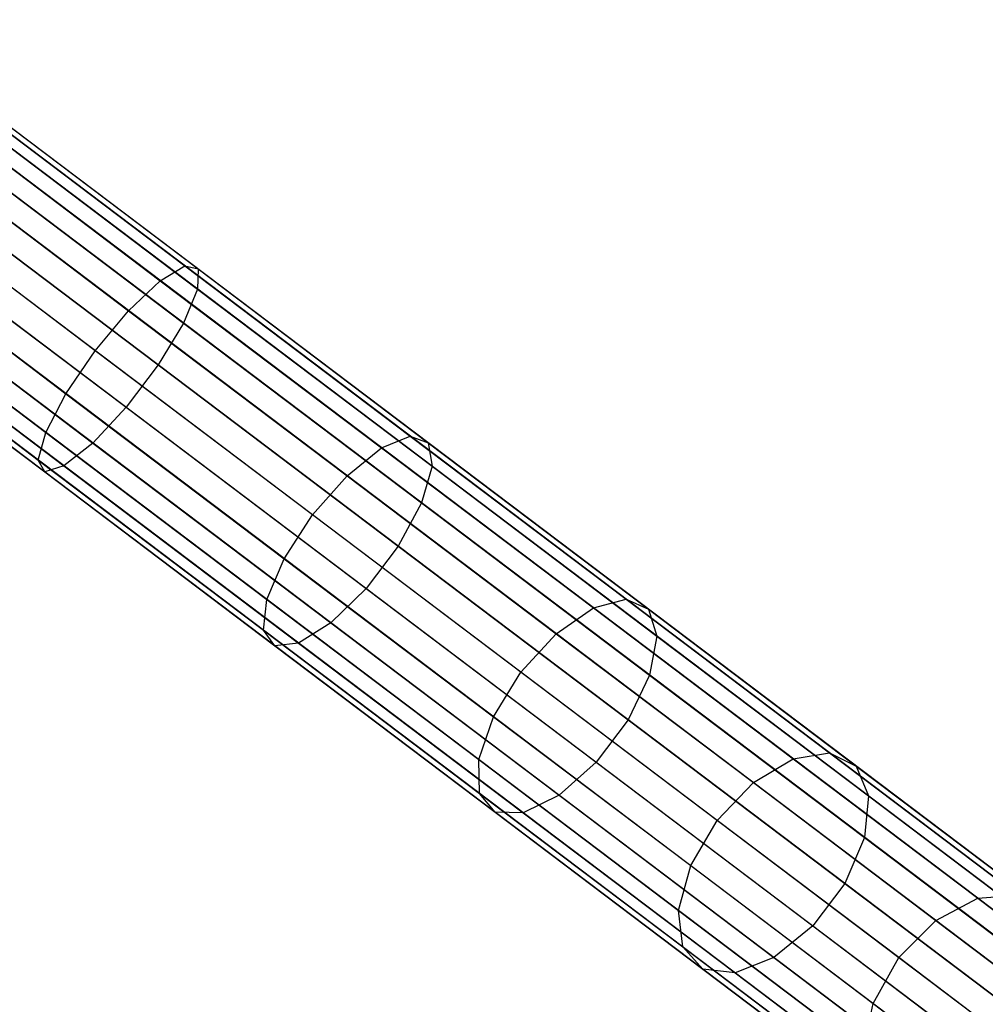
# Model space of a CAD drawing. Extents: x -102 to 102, y -101 to 102.
# Tile 328 of 481: x 67 to 75, y -56 to -49. Entities that reach past the tile are written whole.
import ezdxf

# ---------------------------------------------------------------- set-up
doc = ezdxf.new("R2010")
doc.units = 0
doc.header["$LTSCALE"] = 25.4
doc.layers.get('0').update_dxf_attribs({"linetype": 'CONTINUOUS'})

# ---------------------------------------------------------------- blocks, each defined once
blk = doc.blocks.new('NL2500011659_STL')
at = {"color": 0}
for p, q in [((80.2198, -59.623, -28.8485), (65.7111, -48.6666, -288.8484)), ((80.2198, -59.623, -28.8485), (65.7111, -48.6666, -288.8484)), ((80.6318, -59.6736, -28.8736), (66.123, -48.7171, -288.8736)), ((80.6318, -59.6736, -28.8736), (66.123, -48.7171, -288.8736)), ((79.8225, -59.7446, -28.8314), (65.3138, -48.7881, -288.8314)), ((79.8225, -59.7446, -28.8314), (65.3138, -48.7881, -288.8314)), ((80.9872, -59.8875, -28.9024), (66.4784, -48.931, -288.9024)), ((80.9872, -59.8875, -28.9024), (66.4784, -48.931, -288.9024)), ((79.5085, -60.0172, -28.8254), (64.9998, -49.0607, -288.8254)), ((79.5085, -60.0172, -28.8254), (64.9998, -49.0607, -288.8254)), ((66.7935, -49.2235, -7.9441), (68.6055, -50.5918, -8.3474)), ((66.7935, -49.2235, -7.9441), (68.6055, -50.5918, -8.3474)), ((66.8583, -49.2179, -7.5334), (68.7084, -50.615, -7.9451)), ((66.8583, -49.2179, -7.5334), (68.7084, -50.615, -7.9451)), ((81.2246, -60.2278, -28.93), (66.7158, -49.2713, -288.93)), ((81.2246, -60.2278, -28.93), (66.7158, -49.2713, -288.93)), ((66.6346, -49.364, -8.3017), (68.4135, -50.7073, -8.6976)), ((66.6346, -49.364, -8.3017), (68.4135, -50.7073, -8.6976)), ((66.8178, -49.3483, -7.1406), (68.7042, -50.7729, -7.5605)), ((66.8178, -49.3483, -7.1406), (68.7042, -50.7729, -7.5605)), ((79.3323, -60.3937, -28.8314), (64.8235, -49.4372, -288.8314)), ((79.3323, -60.3937, -28.8314), (64.8235, -49.4372, -288.8314)), ((66.4091, -49.6152, -8.5444), (68.1655, -50.9416, -8.9354)), ((66.4091, -49.6152, -8.5444), (68.1655, -50.9416, -8.9354)), ((66.6789, -49.5921, -6.8337), (68.5938, -51.0382, -7.2599)), ((66.6789, -49.5921, -6.8337), (68.5938, -51.0382, -7.2599)), ((81.3029, -60.6356, -28.9515), (66.7942, -49.6791, -288.9516)), ((81.3029, -60.6356, -28.9515), (66.7942, -49.6791, -288.9516)), ((79.3241, -60.8091, -28.8485), (64.8154, -49.8526, -288.8484)), ((79.3241, -60.8091, -28.8485), (64.8154, -49.8526, -288.8484)), ((67.9044, -51.2541, -9.0195), (66.1559, -49.9337, -8.6303)), ((67.9044, -51.2541, -9.0195), (66.1559, -49.9337, -8.6303)), ((66.4658, -49.9072, -6.6657), (68.3962, -51.365, -7.0954)), ((66.4658, -49.9072, -6.6657), (68.3962, -51.365, -7.0954)), ((81.2086, -61.0405, -28.9634), (66.6999, -50.084, -288.9633)), ((81.2086, -61.0405, -28.9634), (66.6999, -50.084, -288.9633)), ((79.4855, -61.1915, -28.8736), (64.9768, -50.235, -288.8736)), ((79.4855, -61.1915, -28.8736), (64.9768, -50.235, -288.8736)), ((66.2152, -50.239, -6.6657), (68.1457, -51.6968, -7.0954)), ((66.2152, -50.239, -6.6657), (68.1457, -51.6968, -7.0954)), ((81.1007, -61.2195, -28.9649), (66.592, -50.263, -288.9649)), ((81.1007, -61.2195, -28.9649), (66.592, -50.263, -288.9649)), ((65.9189, -50.2644, -8.5444), (67.6753, -51.5908, -8.9354)), ((65.9189, -50.2644, -8.5444), (67.6753, -51.5908, -8.9354)), ((80.958, -61.3723, -28.9634), (66.4493, -50.4158, -288.9633)), ((80.958, -61.3723, -28.9634), (66.4493, -50.4158, -288.9633)), ((79.7885, -61.4748, -28.9024), (65.2798, -50.5183, -288.9024)), ((79.7885, -61.4748, -28.9024), (65.2798, -50.5183, -288.9024)), ((65.7389, -50.5501, -8.3017), (67.5178, -51.8934, -8.6976)), ((65.7389, -50.5501, -8.3017), (67.5178, -51.8934, -8.6976)), ((65.9705, -50.5303, -6.8337), (67.8854, -51.9763, -7.2599)), ((65.9705, -50.5303, -6.8337), (67.8854, -51.9763, -7.2599)), ((80.5944, -61.5738, -28.9515), (66.0857, -50.6173, -288.9516)), ((80.5944, -61.5738, -28.9515), (66.0857, -50.6173, -288.9516)), ((68.4135, -50.7073, -8.6976), (68.6055, -50.5918, -8.3474)), ((68.4135, -50.7073, -8.6976), (68.6055, -50.5918, -8.3474)), ((68.6055, -50.5918, -8.3474), (70.3675, -51.9224, -9.0134)), ((68.6055, -50.5918, -8.3474), (70.3675, -51.9224, -9.0134)), ((68.6055, -50.5918, -8.3474), (68.7084, -50.615, -7.9451)), ((68.6055, -50.5918, -8.3474), (68.7084, -50.615, -7.9451)), ((68.7084, -50.615, -7.9451), (68.7042, -50.7729, -7.5605)), ((68.7084, -50.615, -7.9451), (68.7042, -50.7729, -7.5605)), ((68.7084, -50.615, -7.9451), (70.5073, -51.9735, -8.6251)), ((68.7084, -50.615, -7.9451), (70.5073, -51.9735, -8.6251)), ((80.1808, -61.61, -28.93), (65.672, -50.6535, -288.93)), ((80.1808, -61.61, -28.93), (65.672, -50.6535, -288.93)), ((68.1655, -50.9416, -8.9354), (68.4135, -50.7073, -8.6976)), ((68.1655, -50.9416, -8.9354), (68.4135, -50.7073, -8.6976)), ((68.4135, -50.7073, -8.6976), (70.1433, -52.0136, -9.3515)), ((68.4135, -50.7073, -8.6976), (70.1433, -52.0136, -9.3515)), ((65.6472, -50.7414, -7.9441), (67.4593, -52.1097, -8.3474)), ((65.6472, -50.7414, -7.9441), (67.4593, -52.1097, -8.3474)), ((65.774, -50.7305, -7.1406), (67.6604, -52.1551, -7.5605)), ((65.774, -50.7305, -7.1406), (67.6604, -52.1551, -7.5605)), ((68.7042, -50.7729, -7.5605), (68.5938, -51.0382, -7.2599)), ((68.7042, -50.7729, -7.5605), (68.5938, -51.0382, -7.2599)), ((68.7042, -50.7729, -7.5605), (70.5386, -52.1582, -8.2538)), ((68.7042, -50.7729, -7.5605), (70.5386, -52.1582, -8.2538)), ((65.6596, -50.8052, -7.5334), (67.5097, -52.2023, -7.9451)), ((65.6596, -50.8052, -7.5334), (67.5097, -52.2023, -7.9451)), ((67.9044, -51.2541, -9.0195), (68.1655, -50.9416, -8.9354)), ((67.9044, -51.2541, -9.0195), (68.1655, -50.9416, -8.9354)), ((68.1655, -50.9416, -8.9354), (69.8734, -52.2313, -9.5809)), ((68.1655, -50.9416, -8.9354), (69.8734, -52.2313, -9.5809)), ((68.5938, -51.0382, -7.2599), (68.3962, -51.365, -7.0954)), ((68.5938, -51.0382, -7.2599), (68.3962, -51.365, -7.0954)), ((68.5938, -51.0382, -7.2599), (70.4558, -52.4443, -7.9637)), ((68.5938, -51.0382, -7.2599), (70.4558, -52.4443, -7.9637)), ((67.6753, -51.5908, -8.9354), (67.9044, -51.2541, -9.0195)), ((67.6753, -51.5908, -8.9354), (67.9044, -51.2541, -9.0195)), ((69.6045, -52.538, -9.6621), (67.9044, -51.2541, -9.0195)), ((69.6045, -52.538, -9.6621), (67.9044, -51.2541, -9.0195)), ((68.3962, -51.365, -7.0954), (68.1457, -51.6968, -7.0954)), ((68.3962, -51.365, -7.0954), (68.1457, -51.6968, -7.0954)), ((68.3962, -51.365, -7.0954), (70.2734, -52.7826, -7.805)), ((68.3962, -51.365, -7.0954), (70.2734, -52.7826, -7.805)), ((67.5178, -51.8934, -8.6976), (67.6753, -51.5908, -8.9354)), ((67.5178, -51.8934, -8.6976), (67.6753, -51.5908, -8.9354)), ((67.6753, -51.5908, -8.9354), (69.3831, -52.8805, -9.5809)), ((67.6753, -51.5908, -8.9354), (69.3831, -52.8805, -9.5809)), ((68.1457, -51.6968, -7.0954), (67.8854, -51.9763, -7.2599)), ((68.1457, -51.6968, -7.0954), (67.8854, -51.9763, -7.2599)), ((68.1457, -51.6968, -7.0954), (70.0228, -53.1144, -7.805)), ((68.1457, -51.6968, -7.0954), (70.0228, -53.1144, -7.805)), ((67.4593, -52.1097, -8.3474), (67.5178, -51.8934, -8.6976)), ((67.4593, -52.1097, -8.3474), (67.5178, -51.8934, -8.6976)), ((67.5178, -51.8934, -8.6976), (69.2476, -53.1997, -9.3515)), ((67.5178, -51.8934, -8.6976), (69.2476, -53.1997, -9.3515)), ((70.1433, -52.0136, -9.3515), (70.3675, -51.9224, -9.0134)), ((70.1433, -52.0136, -9.3515), (70.3675, -51.9224, -9.0134)), ((70.3675, -51.9224, -9.0134), (72.0553, -53.1969, -9.933)), ((70.3675, -51.9224, -9.0134), (72.0553, -53.1969, -9.933)), ((70.3675, -51.9224, -9.0134), (70.5073, -51.9735, -8.6251)), ((70.3675, -51.9224, -9.0134), (70.5073, -51.9735, -8.6251)), ((67.8854, -51.9763, -7.2599), (67.6604, -52.1551, -7.5605)), ((67.8854, -51.9763, -7.2599), (67.6604, -52.1551, -7.5605)), ((67.8854, -51.9763, -7.2599), (69.7474, -53.3824, -7.9637)), ((67.8854, -51.9763, -7.2599), (69.7474, -53.3824, -7.9637)), ((69.8734, -52.2313, -9.5809), (70.1433, -52.0136, -9.3515)), ((69.8734, -52.2313, -9.5809), (70.1433, -52.0136, -9.3515)), ((70.1433, -52.0136, -9.3515), (71.8001, -53.2648, -10.2542)), ((70.1433, -52.0136, -9.3515), (71.8001, -53.2648, -10.2542)), ((70.5073, -51.9735, -8.6251), (72.2305, -53.2748, -9.564)), ((70.5073, -51.9735, -8.6251), (72.2305, -53.2748, -9.564)), ((70.5073, -51.9735, -8.6251), (70.5386, -52.1582, -8.2538)), ((70.5073, -51.9735, -8.6251), (70.5386, -52.1582, -8.2538)), ((67.5097, -52.2023, -7.9451), (67.4593, -52.1097, -8.3474)), ((67.4593, -52.1097, -8.3474), (69.2212, -53.4403, -9.0134)), ((67.4593, -52.1097, -8.3474), (69.2212, -53.4403, -9.0134)), ((67.5097, -52.2023, -7.9451), (67.4593, -52.1097, -8.3474)), ((67.6604, -52.1551, -7.5605), (67.5097, -52.2023, -7.9451)), ((67.6604, -52.1551, -7.5605), (67.5097, -52.2023, -7.9451)), ((67.6604, -52.1551, -7.5605), (69.4948, -53.5404, -8.2538)), ((67.6604, -52.1551, -7.5605), (69.4948, -53.5404, -8.2538)), ((70.5386, -52.1582, -8.2538), (70.4558, -52.4443, -7.9637)), ((70.5386, -52.1582, -8.2538), (70.4558, -52.4443, -7.9637)), ((70.5386, -52.1582, -8.2538), (72.2957, -53.485, -9.2112)), ((70.5386, -52.1582, -8.2538), (72.2957, -53.485, -9.2112)), ((67.5097, -52.2023, -7.9451), (69.3087, -53.5608, -8.6251)), ((67.5097, -52.2023, -7.9451), (69.3087, -53.5608, -8.6251)), ((69.6045, -52.538, -9.6621), (69.8734, -52.2313, -9.5809)), ((69.6045, -52.538, -9.6621), (69.8734, -52.2313, -9.5809)), ((69.8734, -52.2313, -9.5809), (71.5093, -53.4667, -10.4723)), ((69.8734, -52.2313, -9.5809), (71.5093, -53.4667, -10.4723)), ((70.4558, -52.4443, -7.9637), (70.2734, -52.7826, -7.805)), ((70.4558, -52.4443, -7.9637), (70.2734, -52.7826, -7.805)), ((70.4558, -52.4443, -7.9637), (72.2394, -53.7912, -8.9355)), ((70.4558, -52.4443, -7.9637), (72.2394, -53.7912, -8.9355)), ((69.3831, -52.8805, -9.5809), (69.6045, -52.538, -9.6621)), ((69.3831, -52.8805, -9.5809), (69.6045, -52.538, -9.6621)), ((71.233, -53.7678, -10.5494), (69.6045, -52.538, -9.6621)), ((71.233, -53.7678, -10.5494), (69.6045, -52.538, -9.6621)), ((70.2734, -52.7826, -7.805), (70.0228, -53.1144, -7.805)), ((70.2734, -52.7826, -7.805), (70.0228, -53.1144, -7.805)), ((70.2734, -52.7826, -7.805), (72.0715, -54.1404, -8.7846)), ((70.2734, -52.7826, -7.805), (72.0715, -54.1404, -8.7846)), ((69.2476, -53.1997, -9.3515), (69.3831, -52.8805, -9.5809)), ((69.2476, -53.1997, -9.3515), (69.3831, -52.8805, -9.5809)), ((69.3831, -52.8805, -9.5809), (71.0191, -54.1159, -10.4723)), ((69.3831, -52.8805, -9.5809), (71.0191, -54.1159, -10.4723)), ((70.0228, -53.1144, -7.805), (69.7474, -53.3824, -7.9637)), ((70.0228, -53.1144, -7.805), (69.7474, -53.3824, -7.9637)), ((70.0228, -53.1144, -7.805), (71.8209, -54.4722, -8.7846)), ((70.0228, -53.1144, -7.805), (71.8209, -54.4722, -8.7846)), ((69.2212, -53.4403, -9.0134), (69.2476, -53.1997, -9.3515)), ((69.2212, -53.4403, -9.0134), (69.2476, -53.1997, -9.3515)), ((69.2476, -53.1997, -9.3515), (70.9044, -54.4509, -10.2542)), ((69.2476, -53.1997, -9.3515), (70.9044, -54.4509, -10.2542)), ((71.5093, -53.4667, -10.4723), (71.8001, -53.2648, -10.2542)), ((71.5093, -53.4667, -10.4723), (71.8001, -53.2648, -10.2542)), ((71.8001, -53.2648, -10.2542), (72.0553, -53.1969, -9.933)), ((71.8001, -53.2648, -10.2542), (72.0553, -53.1969, -9.933)), ((71.8001, -53.2648, -10.2542), (73.3614, -54.4438, -11.3936)), ((71.8001, -53.2648, -10.2542), (73.3614, -54.4438, -11.3936)), ((72.0553, -53.1969, -9.933), (73.6456, -54.3979, -11.0935)), ((72.0553, -53.1969, -9.933), (73.6456, -54.3979, -11.0935)), ((72.0553, -53.1969, -9.933), (72.2305, -53.2748, -9.564)), ((72.0553, -53.1969, -9.933), (72.2305, -53.2748, -9.564)), ((72.2305, -53.2748, -9.564), (73.8543, -54.501, -10.749)), ((72.2305, -53.2748, -9.564), (73.8543, -54.501, -10.749)), ((72.2305, -53.2748, -9.564), (72.2957, -53.485, -9.2112)), ((72.2305, -53.2748, -9.564), (72.2957, -53.485, -9.2112)), ((69.7474, -53.3824, -7.9637), (69.4948, -53.5404, -8.2538)), ((69.7474, -53.3824, -7.9637), (69.4948, -53.5404, -8.2538)), ((69.7474, -53.3824, -7.9637), (71.531, -54.7293, -8.9355)), ((69.7474, -53.3824, -7.9637), (71.531, -54.7293, -8.9355)), ((69.3087, -53.5608, -8.6251), (69.2212, -53.4403, -9.0134)), ((69.2212, -53.4403, -9.0134), (70.909, -54.7148, -9.933)), ((69.2212, -53.4403, -9.0134), (70.909, -54.7148, -9.933)), ((69.3087, -53.5608, -8.6251), (69.2212, -53.4403, -9.0134)), ((71.233, -53.7678, -10.5494), (71.5093, -53.4667, -10.4723)), ((71.233, -53.7678, -10.5494), (71.5093, -53.4667, -10.4723)), ((71.5093, -53.4667, -10.4723), (73.0508, -54.6308, -11.5972)), ((71.5093, -53.4667, -10.4723), (73.0508, -54.6308, -11.5972)), ((72.2957, -53.485, -9.2112), (72.2394, -53.7912, -8.9355)), ((72.2957, -53.485, -9.2112), (72.2394, -53.7912, -8.9355)), ((72.2957, -53.485, -9.2112), (73.9514, -54.7354, -10.4195)), ((72.2957, -53.485, -9.2112), (73.9514, -54.7354, -10.4195)), ((69.4948, -53.5404, -8.2538), (69.3087, -53.5608, -8.6251)), ((69.4948, -53.5404, -8.2538), (69.3087, -53.5608, -8.6251)), ((69.3087, -53.5608, -8.6251), (71.0319, -54.8621, -9.564)), ((69.3087, -53.5608, -8.6251), (71.0319, -54.8621, -9.564)), ((69.4948, -53.5404, -8.2538), (71.2519, -54.8672, -9.2112)), ((69.4948, -53.5404, -8.2538), (71.2519, -54.8672, -9.2112)), ((71.0191, -54.1159, -10.4723), (71.233, -53.7678, -10.5494)), ((71.0191, -54.1159, -10.4723), (71.233, -53.7678, -10.5494)), ((72.7676, -54.9266, -11.6692), (71.233, -53.7678, -10.5494)), ((72.7676, -54.9266, -11.6692), (71.233, -53.7678, -10.5494)), ((72.2394, -53.7912, -8.9355), (72.0715, -54.1404, -8.7846)), ((72.2394, -53.7912, -8.9355), (72.0715, -54.1404, -8.7846)), ((72.2394, -53.7912, -8.9355), (73.9201, -55.0604, -10.162)), ((72.2394, -53.7912, -8.9355), (73.9201, -55.0604, -10.162)), ((70.9044, -54.4509, -10.2542), (71.0191, -54.1159, -10.4723)), ((70.9044, -54.4509, -10.2542), (71.0191, -54.1159, -10.4723)), ((71.0191, -54.1159, -10.4723), (72.5606, -55.28, -11.5972)), ((71.0191, -54.1159, -10.4723), (72.5606, -55.28, -11.5972)), ((72.0715, -54.1404, -8.7846), (71.8209, -54.4722, -8.7846)), ((72.0715, -54.1404, -8.7846), (71.8209, -54.4722, -8.7846)), ((72.0715, -54.1404, -8.7846), (73.7658, -55.4199, -10.0211)), ((72.0715, -54.1404, -8.7846), (73.7658, -55.4199, -10.0211)), ((73.3614, -54.4438, -11.3936), (73.6456, -54.3979, -11.0935)), ((73.3614, -54.4438, -11.3936), (73.6456, -54.3979, -11.0935)), ((73.6456, -54.3979, -11.0935), (75.1168, -55.5089, -12.4791)), ((73.6456, -54.3979, -11.0935), (75.1168, -55.5089, -12.4791)), ((73.6456, -54.3979, -11.0935), (73.8543, -54.501, -10.749)), ((73.6456, -54.3979, -11.0935), (73.8543, -54.501, -10.749)), ((70.909, -54.7148, -9.933), (70.9044, -54.4509, -10.2542)), ((70.9044, -54.4509, -10.2542), (72.4657, -55.6299, -11.3936)), ((70.9044, -54.4509, -10.2542), (72.4657, -55.6299, -11.3936)), ((70.909, -54.7148, -9.933), (70.9044, -54.4509, -10.2542)), ((71.8209, -54.4722, -8.7846), (71.531, -54.7293, -8.9355)), ((71.8209, -54.4722, -8.7846), (71.531, -54.7293, -8.9355)), ((71.8209, -54.4722, -8.7846), (73.5152, -55.7517, -10.0211)), ((71.8209, -54.4722, -8.7846), (73.5152, -55.7517, -10.0211)), ((73.0508, -54.6308, -11.5972), (73.3614, -54.4438, -11.3936)), ((73.0508, -54.6308, -11.5972), (73.3614, -54.4438, -11.3936)), ((73.3614, -54.4438, -11.3936), (74.8057, -55.5345, -12.7538)), ((73.3614, -54.4438, -11.3936), (74.8057, -55.5345, -12.7538)), ((73.8543, -54.501, -10.749), (75.3564, -55.6354, -12.1637)), ((73.8543, -54.501, -10.749), (75.3564, -55.6354, -12.1637)), ((73.8543, -54.501, -10.749), (73.9514, -54.7354, -10.4195)), ((73.8543, -54.501, -10.749), (73.9514, -54.7354, -10.4195)), ((72.7676, -54.9266, -11.6692), (73.0508, -54.6308, -11.5972)), ((72.7676, -54.9266, -11.6692), (73.0508, -54.6308, -11.5972)), ((73.0508, -54.6308, -11.5972), (74.4768, -55.7077, -12.9403)), ((73.0508, -54.6308, -11.5972), (74.4768, -55.7077, -12.9403)), ((71.0319, -54.8621, -9.564), (70.909, -54.7148, -9.933)), ((70.909, -54.7148, -9.933), (72.4993, -55.9158, -11.0935)), ((70.909, -54.7148, -9.933), (72.4993, -55.9158, -11.0935)), ((71.0319, -54.8621, -9.564), (70.909, -54.7148, -9.933)), ((71.531, -54.7293, -8.9355), (71.2519, -54.8672, -9.2112)), ((71.531, -54.7293, -8.9355), (71.2519, -54.8672, -9.2112)), ((71.531, -54.7293, -8.9355), (73.2116, -55.9985, -10.162)), ((71.531, -54.7293, -8.9355), (73.2116, -55.9985, -10.162)), ((73.9514, -54.7354, -10.4195), (73.9201, -55.0604, -10.162)), ((73.9514, -54.7354, -10.4195), (73.9201, -55.0604, -10.162)), ((73.9514, -54.7354, -10.4195), (75.483, -55.892, -11.862)), ((73.9514, -54.7354, -10.4195), (75.483, -55.892, -11.862)), ((71.2519, -54.8672, -9.2112), (71.0319, -54.8621, -9.564)), ((71.0319, -54.8621, -9.564), (72.6556, -56.0883, -10.749)), ((71.0319, -54.8621, -9.564), (72.6556, -56.0883, -10.749)), ((71.2519, -54.8672, -9.2112), (71.0319, -54.8621, -9.564)), ((71.2519, -54.8672, -9.2112), (72.9076, -56.1176, -10.4195)), ((71.2519, -54.8672, -9.2112), (72.9076, -56.1176, -10.4195)), ((72.5606, -55.28, -11.5972), (72.7676, -54.9266, -11.6692)), ((72.5606, -55.28, -11.5972), (72.7676, -54.9266, -11.6692)), ((74.1871, -55.9986, -13.0062), (72.7676, -54.9266, -11.6692)), ((74.1871, -55.9986, -13.0062), (72.7676, -54.9266, -11.6692)), ((73.9201, -55.0604, -10.162), (73.7658, -55.4199, -10.0211)), ((73.9201, -55.0604, -10.162), (73.7658, -55.4199, -10.0211)), ((73.9201, -55.0604, -10.162), (75.4748, -56.2345, -11.6263)), ((73.9201, -55.0604, -10.162), (75.4748, -56.2345, -11.6263)), ((72.4657, -55.6299, -11.3936), (72.5606, -55.28, -11.5972)), ((72.4657, -55.6299, -11.3936), (72.5606, -55.28, -11.5972)), ((72.5606, -55.28, -11.5972), (73.9866, -56.3569, -12.9403)), ((72.5606, -55.28, -11.5972), (73.9866, -56.3569, -12.9403)), ((73.7658, -55.4199, -10.0211), (73.5152, -55.7517, -10.0211)), ((73.7658, -55.4199, -10.0211), (73.5152, -55.7517, -10.0211)), ((73.7658, -55.4199, -10.0211), (75.3331, -56.6035, -11.4973)), ((73.7658, -55.4199, -10.0211), (75.3331, -56.6035, -11.4973)), ((74.4768, -55.7077, -12.9403), (74.8057, -55.5345, -12.7538)), ((74.4768, -55.7077, -12.9403), (74.8057, -55.5345, -12.7538)), ((74.8057, -55.5345, -12.7538), (75.1168, -55.5089, -12.4791)), ((74.8057, -55.5345, -12.7538), (75.1168, -55.5089, -12.4791)), ((74.8057, -55.5345, -12.7538), (76.1131, -56.5218, -14.3164)), ((74.8057, -55.5345, -12.7538), (76.1131, -56.5218, -14.3164)), ((72.4993, -55.9158, -11.0935), (72.4657, -55.6299, -11.3936)), ((72.4657, -55.6299, -11.3936), (73.91, -56.7206, -12.7538)), ((72.4657, -55.6299, -11.3936), (73.91, -56.7206, -12.7538)), ((72.4993, -55.9158, -11.0935), (72.4657, -55.6299, -11.3936)), ((74.1871, -55.9986, -13.0062), (74.4768, -55.7077, -12.9403)), ((74.1871, -55.9986, -13.0062), (74.4768, -55.7077, -12.9403)), ((74.4768, -55.7077, -12.9403), (75.7677, -56.6826, -14.4831)), ((74.4768, -55.7077, -12.9403), (75.7677, -56.6826, -14.4831)), ((73.5152, -55.7517, -10.0211), (73.2116, -55.9985, -10.162)), ((73.5152, -55.7517, -10.0211), (73.2116, -55.9985, -10.162)), ((73.5152, -55.7517, -10.0211), (75.0825, -56.9353, -11.4973)), ((73.5152, -55.7517, -10.0211), (75.0825, -56.9353, -11.4973)), ((72.6556, -56.0883, -10.749), (72.4993, -55.9158, -11.0935)), ((72.4993, -55.9158, -11.0935), (73.9705, -57.0268, -12.4791)), ((72.4993, -55.9158, -11.0935), (73.9705, -57.0268, -12.4791)), ((72.6556, -56.0883, -10.749), (72.4993, -55.9158, -11.0935)), ((73.2116, -55.9985, -10.162), (72.9076, -56.1176, -10.4195)), ((73.2116, -55.9985, -10.162), (72.9076, -56.1176, -10.4195)), ((73.2116, -55.9985, -10.162), (74.7663, -57.1726, -11.6263)), ((73.2116, -55.9985, -10.162), (74.7663, -57.1726, -11.6263)), ((73.9866, -56.3569, -12.9403), (74.1871, -55.9986, -13.0062)), ((73.9866, -56.3569, -12.9403), (74.1871, -55.9986, -13.0062)), ((75.4722, -56.969, -14.542), (74.1871, -55.9986, -13.0062)), ((75.4722, -56.969, -14.542), (74.1871, -55.9986, -13.0062)), ((72.9076, -56.1176, -10.4195), (72.6556, -56.0883, -10.749)), ((72.6556, -56.0883, -10.749), (74.1577, -57.2226, -12.1637)), ((72.6556, -56.0883, -10.749), (74.1577, -57.2226, -12.1637)), ((72.9076, -56.1176, -10.4195), (72.6556, -56.0883, -10.749)), ((72.9076, -56.1176, -10.4195), (74.4392, -57.2742, -11.862)), ((72.9076, -56.1176, -10.4195), (74.4392, -57.2742, -11.862)), ((73.91, -56.7206, -12.7538), (73.9866, -56.3569, -12.9403)), ((73.91, -56.7206, -12.7538), (73.9866, -56.3569, -12.9403)), ((73.9866, -56.3569, -12.9403), (75.2775, -57.3317, -14.4831)), ((73.9866, -56.3569, -12.9403), (75.2775, -57.3317, -14.4831))]:
    blk.add_line(p, q, dxfattribs=at)

msp = doc.modelspace()

# ---------------------------------------------------------------- block references
at = {"color": 0}
msp.add_blockref('NL2500011659_STL', (0, 0), dxfattribs=at)

doc.saveas('drawing.dxf')
